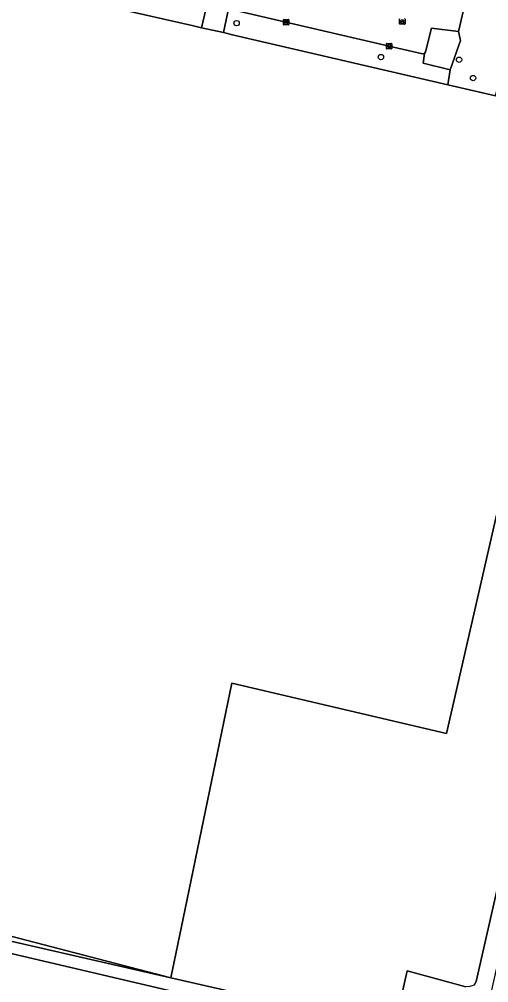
# Model space of a CAD drawing. Extents: x 160203 to 161530, y 379528 to 381797.
# Drawn here: x 161056.6 to 161142.8, y 381526.6 to 381703.7 of the extents above; entities that cross this region are included whole.
import ezdxf

# ---------------------------------------------------------------- set-up
doc = ezdxf.new("R2010")
doc.units = 0
for name, color, linetype in [('IMGEO_Boom', 7, 'Continuous'), ('IMGEO_Erf', 7, 'Continuous'), ('IMGEO_Grasland_agrarisch', 7, 'Continuous'), ('IMGEO_Groenvoorziening', 7, 'Continuous'), ('IMGEO_Haag', 7, 'Continuous'), ('IMGEO_Kolk', 7, 'Continuous'), ('IMGEO_Loofbos', 7, 'Continuous'), ('IMGEO_Parkeervlak_open', 7, 'Continuous'), ('IMGEO_Rioolput', 7, 'Continuous'), ('IMGEO_Voetpad_open', 7, 'Continuous'), ('IMGEO_Waterloop', 7, 'Continuous')]:
    doc.layers.add(name, color=color, linetype=linetype)

msp = doc.modelspace()

# ---------------------------------------------------------------- linework, layer by layer
at = {"layer": 'IMGEO_Boom'}
for centre in [(161096.54, 381702.96), (161123.04, 381696.73), (161137.38, 381696.25), (161139.96, 381692.88)]:
    msp.add_circle(centre, 0.489, dxfattribs=at)
at = {"layer": 'IMGEO_Erf'}
msp.add_lwpolyline([(160993.42, 381551.2), (161084.45, 381527.5), (161086.7, 381538.35), (161095.68, 381581.61), (161135.06, 381572.39), (161158.05, 381672.69), (161157.62, 381684.28), (161157.48, 381687.86), (161158.19, 381693.54), (161146.09, 381697.41), (161144.08, 381689.6), (161135.33, 381691.64), (161096.01, 381700.78), (161094.12, 381701.22), (161090.11, 381702.12), (161088.63, 381702.46), (161073.99, 381705.75)], dxfattribs=at)
msp.add_lwpolyline([(160993.42, 381551.2), (161003.8, 381587.42), (161000, 381588.39), (160995.51, 381589.5), (160986.57, 381550.67), (160986.4, 381549.95), (160993.38, 381548.35), (161000, 381546.84), (161084.45, 381527.5)], close=True, dxfattribs=at)
at = {"layer": 'IMGEO_Grasland_agrarisch'}
msp.add_lwpolyline([(161123.21, 381516.23), (161087.73, 381524.31), (161000, 381544.86), (160992.01, 381546.65), (160990.26, 381544.79), (160983.38, 381535.9), (160973.76, 381493.85), (160972.12, 381488.02), (160970.08, 381480.72), (160992.22, 381474.79), (160979.1, 381415.39), (161000, 381410.48), (161094.22, 381388.52)], close=True, dxfattribs=at)
at = {"layer": 'IMGEO_Groenvoorziening'}
for points in [[(161090.11, 381702.12), (161091.1, 381706.54), (161084.68, 381708.04), (161074.47, 381710.43), (161074.1, 381709.45), (161071.36, 381710.09), (161071.84, 381711.87), (161063.88, 381708.14), (161070.46, 381706.67), (161070.44, 381706.55), (161073.99, 381705.75), (161088.63, 381702.46)], [(161131.05, 381697.41), (161130.66, 381697.35), (161124.56, 381698.75), (161095.06, 381705.6), (161094.12, 381701.22), (161096.01, 381700.78), (161135.33, 381691.64), (161135.77, 381694.4), (161130.79, 381695.63)], [(161130.79, 381695.63), (161135.77, 381694.4), (161137.63, 381699.8), (161137.25, 381701.4), (161132.3, 381702.05), (161131.24, 381697.71), (161131.05, 381697.41)], [(161150.15, 381500), (161152.01, 381508.05), (161153.71, 381515.38), (161141.46, 381516.56), (161125.47, 381518.11), (161084.45, 381527.5), (161000, 381546.84), (160993.38, 381548.35), (160986.4, 381549.95), (160985.95, 381548.01), (160992.01, 381546.65), (161000, 381544.86), (161087.73, 381524.31), (161123.21, 381516.23), (161094.22, 381388.52), (161000, 381410.48), (160979.1, 381415.39), (160952.41, 381421.66), (160952.15, 381420.57), (161000, 381409.32), (161095.64, 381387.19), (161107.24, 381437.71), (161118.58, 381435.09), (161134.28, 381431.47)]]:
    msp.add_lwpolyline(points, close=True, dxfattribs=at)
at = {"layer": 'IMGEO_Haag'}
msp.add_lwpolyline([(161130.79, 381695.63), (161135.77, 381694.4), (161137.63, 381699.8), (161137.25, 381701.4), (161132.3, 381702.05), (161131.24, 381697.71), (161131.05, 381697.41)], close=True, dxfattribs=at)
at = {"layer": 'IMGEO_Kolk'}
for p, q in [((161105.12, 381702.72), (161105.12, 381703.57)), ((161105.2, 381703.65), (161106.05, 381703.65)), ((161106.05, 381702.64), (161105.2, 381702.64)), ((161105.38, 381703.14), (161105.38, 381703.15)), ((161105.82, 381703.1), (161105.42, 381703.1)), ((161105.43, 381703.19), (161105.82, 381703.19)), ((161105.61, 381703.42), (161105.64, 381703.42)), ((161105.63, 381702.87), (161105.61, 381702.87)), ((161105.87, 381703.15), (161105.87, 381703.14)), ((161106.13, 381703.57), (161106.13, 381702.72)), ((161124.06, 381698.32), (161124.06, 381699.17)), ((161124.13, 381699.25), (161124.99, 381699.25)), ((161124.55, 381699.02), (161124.57, 381699.02)), ((161125.06, 381699.17), (161125.06, 381698.32)), ((161124.99, 381698.24), (161124.13, 381698.24)), ((161124.32, 381698.74), (161124.32, 381698.75)), ((161124.36, 381698.79), (161124.76, 381698.79)), ((161124.76, 381698.7), (161124.36, 381698.7)), ((161124.57, 381698.47), (161124.54, 381698.47)), ((161124.8, 381698.75), (161124.8, 381698.74))]:
    msp.add_line(p, q, dxfattribs=at)
for points in [[(161105.12, 381702.72), (161105.12, 381703.57)], [(161105.2, 381703.65), (161106.05, 381703.65)], [(161106.05, 381702.64), (161105.2, 381702.64)], [(161106.13, 381703.57), (161106.13, 381702.72)], [(161124.06, 381698.32), (161124.06, 381699.17)], [(161124.13, 381699.25), (161124.99, 381699.25)], [(161125.06, 381699.17), (161125.06, 381698.32)], [(161124.99, 381698.24), (161124.13, 381698.24)]]:
    msp.add_lwpolyline(points, dxfattribs=at)
for centre, radius, start, end in [((161105.2, 381703.57), 0.0765, 91.552, 178.448), ((161105.2, 381703.57), 0.0765, 91.552, 178.448), ((161105.2, 381702.72), 0.0765, 181.552, 268.448), ((161105.2, 381702.72), 0.0765, 181.552, 268.448), ((161105.42, 381703.15), 0.0403, 85.8775, 175.7526), ((161105.42, 381703.14), 0.0366, 178.938, 274.7102), ((161105.83, 381703.15), 0.0386, 1.7309, 96.639), ((161105.82, 381703.14), 0.043, 264.8664, 352.4533), ((161106.05, 381703.57), 0.0765, 1.552, 88.448), ((161106.05, 381703.57), 0.0765, 1.552, 88.448), ((161106.05, 381702.72), 0.0765, 271.552, 358.448), ((161106.05, 381702.72), 0.0765, 271.552, 358.448), ((161124.14, 381699.17), 0.0765, 91.552, 178.448), ((161124.14, 381699.17), 0.0765, 91.552, 178.448), ((161124.98, 381699.17), 0.0765, 1.552, 88.448), ((161124.98, 381699.17), 0.0765, 1.552, 88.448), ((161124.14, 381698.32), 0.0765, 181.552, 268.448), ((161124.14, 381698.32), 0.0765, 181.552, 268.448), ((161124.36, 381698.75), 0.0403, 85.8775, 175.7526), ((161124.35, 381698.74), 0.0366, 178.938, 274.7102), ((161124.76, 381698.75), 0.0386, 1.7309, 96.639), ((161124.76, 381698.74), 0.043, 264.8664, 352.4533), ((161124.98, 381698.32), 0.0765, 271.552, 358.448), ((161124.98, 381698.32), 0.0765, 271.552, 358.448)]:
    msp.add_arc(centre, radius, start, end, dxfattribs=at)
for centre, major_axis, ratio, start_param, end_param in [((161105.61, 381703.14), (-0.387, 0.002), 0.722429, 4.712389, 7.853982), ((161105.64, 381703.14), (-0.39, 0.002), 0.717154, 1.570796, 4.712389), ((161124.55, 381698.74), (-0.387, 0.002), 0.722429, 4.712389, 7.853982), ((161124.57, 381698.74), (-0.39, 0.002), 0.717154, 1.570796, 4.712389)]:
    msp.add_ellipse(centre, major_axis=major_axis, ratio=ratio, start_param=start_param, end_param=end_param, dxfattribs=at)
at = {"layer": 'IMGEO_Loofbos'}
for points in [[(161140.13, 381526.12), (161140.55, 381526.79), (161159.51, 381610.26), (161160.94, 381615.27), (161148.76, 381616.69), (161156.28, 381649.66), (161162.38, 381680.29), (161163.87, 381688.44), (161165.13, 381694.45), (161165.88, 381698.02), (161171.36, 381697.36), (161169.92, 381698.88), (161169.92, 381709.53), (161165.53, 381709.87), (161165.12, 381704.22), (161158.19, 381693.54), (161157.48, 381687.86), (161157.62, 381684.28), (161158.05, 381672.69), (161135.06, 381572.39), (161095.68, 381581.61), (161086.7, 381538.35), (161084.45, 381527.5), (161125.47, 381518.11)], [(161126.86, 381524.44), (161127.85, 381528.78), (161138.64, 381525.84)]]:
    msp.add_lwpolyline(points, dxfattribs=at)
msp.add_lwpolyline([(161160.65, 381705.24), (161138.63, 381707.26), (161137.25, 381701.4), (161137.63, 381699.8), (161135.77, 381694.4), (161135.33, 381691.64), (161144.08, 381689.6), (161146.09, 381697.41), (161158.19, 381693.54), (161159.08, 381696.09), (161154.63, 381697.06), (161149.24, 381697.7), (161149.85, 381701.18), (161155.16, 381700.77), (161159.74, 381699.92)], close=True, dxfattribs=at)
at = {"layer": 'IMGEO_Parkeervlak_open'}
msp.add_lwpolyline([(161074.21, 381710.46), (161074.47, 381710.43), (161084.68, 381708.04), (161091.1, 381706.54), (161095.06, 381705.6), (161124.56, 381698.75), (161130.66, 381697.35), (161131.05, 381697.41), (161131.24, 381697.71), (161132.3, 381702.05), (161137.25, 381701.4), (161138.63, 381707.26), (161140.18, 381713.87)], dxfattribs=at)
at = {"layer": 'IMGEO_Rioolput'}
for p, q in [((161126.45, 381702.82), (161126.45, 381703.68)), ((161127.38, 381702.75), (161126.53, 381702.75)), ((161126.71, 381703.24), (161126.71, 381703.26)), ((161127.15, 381703.21), (161126.75, 381703.21)), ((161126.76, 381703.29), (161127.15, 381703.29)), ((161126.94, 381703.53), (161126.97, 381703.53)), ((161126.96, 381702.97), (161126.94, 381702.97)), ((161127.2, 381703.26), (161127.2, 381703.24)), ((161127.46, 381703.68), (161127.46, 381702.82))]:
    msp.add_line(p, q, dxfattribs=at)
for points in [[(161126.45, 381702.82), (161126.45, 381703.68)], [(161127.38, 381702.75), (161126.53, 381702.75)], [(161127.46, 381703.68), (161127.46, 381702.82)]]:
    msp.add_lwpolyline(points, dxfattribs=at)
for centre, radius, start, end in [((161126.53, 381703.68), 0.0765, 91.552, 178.448), ((161126.53, 381703.68), 0.0765, 91.552, 178.448), ((161126.53, 381702.83), 0.0765, 181.552, 268.448), ((161126.53, 381702.83), 0.0765, 181.552, 268.448), ((161126.75, 381703.25), 0.0403, 85.8775, 175.7526), ((161126.75, 381703.24), 0.0366, 178.938, 274.7102), ((161127.16, 381703.26), 0.0386, 1.7309, 96.639), ((161127.15, 381703.25), 0.043, 264.8664, 352.4533), ((161127.38, 381703.68), 0.0765, 1.552, 88.448), ((161127.38, 381703.68), 0.0765, 1.552, 88.448), ((161127.38, 381702.83), 0.0765, 271.552, 358.448), ((161127.38, 381702.83), 0.0765, 271.552, 358.448)]:
    msp.add_arc(centre, radius, start, end, dxfattribs=at)
for centre, major_axis, ratio, start_param, end_param in [((161126.94, 381703.25), (-0.387, 0.002), 0.722429, 4.712389, 7.853982), ((161126.97, 381703.25), (-0.39, 0.002), 0.717154, 1.570796, 4.712389)]:
    msp.add_ellipse(centre, major_axis=major_axis, ratio=ratio, start_param=start_param, end_param=end_param, dxfattribs=at)
at = {"layer": 'IMGEO_Voetpad_open'}
msp.add_lwpolyline([(161095.06, 381705.6), (161091.1, 381706.54), (161090.11, 381702.12), (161094.12, 381701.22)], close=True, dxfattribs=at)
at = {"layer": 'IMGEO_Waterloop'}
msp.add_lwpolyline([(161127.85, 381528.78), (161126.86, 381524.44), (161139.22, 381521.91), (161140.87, 381522.12), (161142.34, 381522.93), (161142.9, 381523.62), (161143.23, 381524.43), (161144.64, 381530.69), (161147.22, 381542.15), (161148.98, 381549.98), (161159.88, 381598.48), (161162.7, 381612.01), (161163.31, 381614.66), (161160.94, 381615.27), (161159.51, 381610.26), (161140.55, 381526.79), (161140.13, 381526.12), (161139.37, 381525.87), (161138.64, 381525.84)], close=True, dxfattribs=at)

doc.saveas('drawing.dxf')
